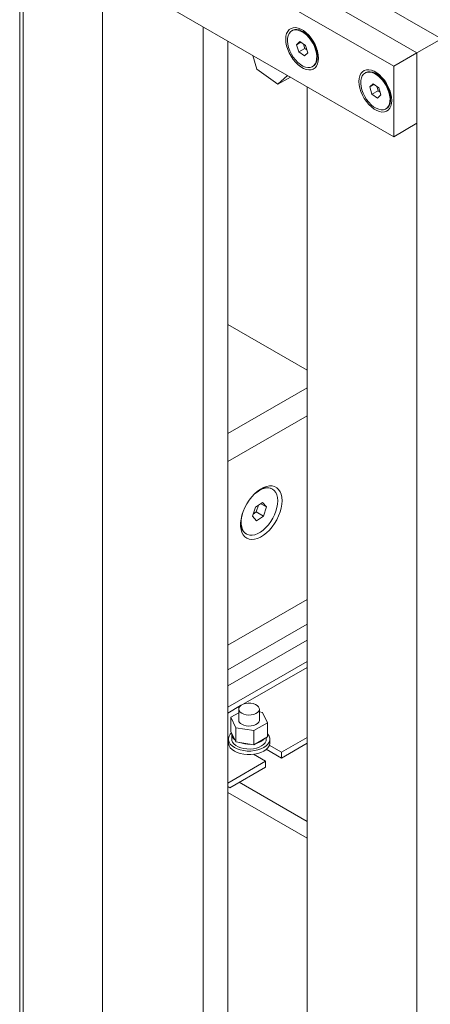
# Model space of a CAD drawing. Header units: millimetres. Extents: x 525 to 29324, y 175 to 20618.
# Tile 446 of 588: x 24625 to 24863, y 11799 to 12369. Entities that reach past the tile are written whole.
import ezdxf

# ---------------------------------------------------------------- set-up
doc = ezdxf.new("R2010")
doc.units = ezdxf.units.MM
doc.linetypes.add('SLD-Continua', pattern=[0])

msp = doc.modelspace()

# ---------------------------------------------------------------- linework, layer by layer
at = {"color": 7, "linetype": 'SLD-Continua', "lineweight": 18, "ltscale": 35}
for p, q in [((24625.24, 10821.16), (24625.24, 13493.21)), ((24627.24, 10820), (24627.24, 13492.06)), ((24673.2, 10846.53), (24673.2, 13465.53)), ((24855.28, 12350.23), (24699.72, 12440.01)), ((24841.81, 12342.45), (24686.25, 12432.24)), ((24869.42, 12358.39), (24805.78, 12395.12)), ((24686.25, 12391.4), (24841.81, 12301.62)), ((24855.28, 12350.23), (24791.64, 12386.96)), ((24731.54, 12365.27), (24731.54, 11423.44)), ((24783.13, 12363.24), (24782.78, 12363.04)), ((24792.27, 12360.83), (24789.13, 12362.65)), ((24791.79, 12361.31), (24791.62, 12361.21)), ((24745.68, 12357.1), (24745.68, 11431.6)), ((24787.49, 12356.85), (24785.53, 12354.97)), ((24788.08, 12356.44), (24785.53, 12354.97)), ((24785.53, 12354.97), (24786.82, 12350.76)), ((24790.74, 12354.53), (24787.49, 12356.85)), ((24789.57, 12355.37), (24790.35, 12352.8)), ((24792.02, 12350.32), (24790.74, 12354.53)), ((24855.28, 12350.23), (24869.42, 12358.39)), ((24760.29, 12348.67), (24762.61, 12340.86)), ((24760.29, 12348.67), (24762.61, 12340.86)), ((24760.29, 12348.67), (24762.61, 12340.86)), ((24790.35, 12352.8), (24786.82, 12350.76)), ((24786.82, 12350.76), (24790.06, 12348.44)), ((24790.06, 12348.44), (24792.02, 12350.32)), ((24790.35, 12352.8), (24791.52, 12351.96)), ((24797.61, 12347.95), (24797.61, 12351.58)), ((24797.61, 12350.82), (24797.79, 12350.92)), ((24841.81, 12342.45), (24855.28, 12350.23)), ((24855.28, 12309.4), (24855.28, 12350.23)), ((24855.28, 11451.92), (24855.28, 12350.23)), ((24794.77, 12342.25), (24795.13, 12342.46)), ((24841.81, 12301.62), (24841.81, 12342.45)), ((24762.61, 12340.86), (24774.75, 12332)), ((24762.61, 12340.86), (24774.75, 12332)), ((24762.61, 12340.86), (24774.75, 12332)), ((24774.75, 12332), (24780.29, 12337.13)), ((24774.75, 12332), (24780.29, 12337.13)), ((24774.75, 12332), (24780.29, 12337.13)), ((24825.56, 12338.76), (24825.2, 12338.55)), ((24834.7, 12336.35), (24831.56, 12338.16)), ((24834.22, 12336.83), (24834.04, 12336.73)), ((24781.96, 12336.16), (24774.75, 12332)), ((24781.96, 12336.16), (24774.75, 12332)), ((24781.96, 12336.16), (24774.75, 12332)), ((24829.92, 12332.37), (24827.96, 12330.48)), ((24830.5, 12331.95), (24827.96, 12330.48)), ((24833.16, 12330.05), (24829.92, 12332.37)), ((24791.64, 12330.58), (24791.64, 11521.32)), ((24827.96, 12330.48), (24829.24, 12326.27)), ((24832.78, 12328.31), (24829.24, 12326.27)), ((24829.24, 12326.27), (24832.48, 12323.95)), ((24832, 12330.88), (24832.78, 12328.31)), ((24832.48, 12323.95), (24834.44, 12325.84)), ((24832.78, 12328.31), (24833.94, 12327.48)), ((24834.44, 12325.84), (24833.16, 12330.05)), ((24840.04, 12323.47), (24840.04, 12327.09)), ((24840.04, 12326.33), (24840.22, 12326.43)), ((24837.2, 12317.77), (24837.55, 12317.97)), ((24841.81, 12301.62), (24855.28, 12309.4)), ((24791.64, 12166.27), (24745.68, 12192.8)), ((24791.64, 12166.27), (24745.68, 12192.8)), ((24791.64, 12166.27), (24745.68, 12192.8)), ((24791.64, 12166.27), (24745.68, 12192.8)), ((24791.64, 12166.27), (24745.68, 12192.8)), ((24791.64, 12166.27), (24745.68, 12192.8)), ((24791.64, 12166.27), (24745.68, 12192.8)), ((24791.64, 12156.11), (24745.68, 12129.59)), ((24791.64, 12156.11), (24745.68, 12129.59)), ((24791.64, 12156.11), (24745.68, 12129.59)), ((24791.64, 12139.79), (24745.68, 12113.26)), ((24791.64, 12139.79), (24745.68, 12113.26)), ((24791.64, 12139.79), (24745.68, 12113.26)), ((24771.56, 12097.26), (24771.21, 12097.46)), ((24771.56, 12097.26), (24771.21, 12097.46)), ((24771.56, 12097.26), (24771.21, 12097.46)), ((24761.79, 12086.86), (24759.99, 12081.59)), ((24761.79, 12086.86), (24759.99, 12081.59)), ((24761.79, 12086.86), (24759.99, 12081.59)), ((24765.86, 12089.53), (24761.79, 12086.86)), ((24765.86, 12089.53), (24761.79, 12086.86)), ((24765.86, 12089.53), (24761.79, 12086.86)), ((24762.24, 12084.04), (24763.61, 12088.06)), ((24762.24, 12084.04), (24763.61, 12088.06)), ((24762.24, 12084.04), (24763.61, 12088.06)), ((24764.82, 12088.85), (24768.14, 12086.94)), ((24764.82, 12088.85), (24768.14, 12086.94)), ((24764.82, 12088.85), (24768.14, 12086.94)), ((24768.14, 12086.94), (24765.86, 12089.53)), ((24768.14, 12086.94), (24765.86, 12089.53)), ((24768.14, 12086.94), (24765.86, 12089.53)), ((24766.35, 12081.67), (24768.14, 12086.94)), ((24766.35, 12081.67), (24768.14, 12086.94)), ((24766.35, 12081.67), (24768.14, 12086.94)), ((24759.99, 12081.59), (24762.27, 12078.99)), ((24759.99, 12081.59), (24762.27, 12078.99)), ((24759.99, 12081.59), (24762.27, 12078.99)), ((24760.42, 12082.84), (24762.24, 12084.04)), ((24760.42, 12082.84), (24762.24, 12084.04)), ((24760.42, 12082.84), (24762.24, 12084.04)), ((24762.24, 12084.04), (24766.35, 12081.67)), ((24762.24, 12084.04), (24766.35, 12081.67)), ((24762.24, 12084.04), (24766.35, 12081.67)), ((24762.27, 12078.99), (24766.35, 12081.67)), ((24762.27, 12078.99), (24766.35, 12081.67)), ((24762.27, 12078.99), (24766.35, 12081.67)), ((24756.21, 12071.48), (24756.57, 12071.27)), ((24756.21, 12071.48), (24756.57, 12071.27)), ((24756.21, 12071.48), (24756.57, 12071.27)), ((24791.64, 12033.38), (24745.68, 12006.85)), ((24791.64, 12019.09), (24745.68, 11992.57)), ((24791.64, 12009.8), (24745.68, 11983.27)), ((24791.64, 11997.36), (24745.68, 11970.83)), ((24791.64, 11993.97), (24754.58, 11972.58)), ((24753.16, 11971.77), (24745.68, 11967.45)), ((24752.05, 11967.67), (24747.46, 11965.02)), ((24752.05, 11969.76), (24752.05, 11963.38)), ((24764.05, 11963.38), (24764.05, 11969.76)), ((24765.81, 11967.86), (24764.05, 11968.13)), ((24768.65, 11961.75), (24765.81, 11967.86)), ((24747.46, 11965.02), (24750.3, 11958.91)), ((24747.46, 11965.02), (24747.46, 11956.86)), ((24760.89, 11957.27), (24768.65, 11961.75)), ((24768.65, 11961.75), (24768.65, 11953.58)), ((24747.46, 11956.86), (24750.3, 11950.74)), ((24748.05, 11955.22), (24748.05, 11952.36)), ((24750.3, 11958.91), (24760.89, 11957.27)), ((24750.3, 11958.91), (24750.3, 11950.74)), ((24760.89, 11957.27), (24760.89, 11949.1)), ((24746.05, 11952.36), (24746.05, 11950.32)), ((24750.3, 11950.74), (24760.89, 11949.1)), ((24760.89, 11949.1), (24768.65, 11953.58)), ((24768.05, 11952.36), (24768.05, 11953.23)), ((24769.78, 11948.85), (24776.79, 11944.81)), ((24770.05, 11950.32), (24770.05, 11952.36)), ((24791.64, 11953.38), (24776.79, 11944.81)), ((24791.64, 11949.96), (24776.79, 11941.39)), ((24767.6, 11939.5), (24760.59, 11943.55)), ((24760.72, 11943.47), (24761.33, 11943.65)), ((24768.01, 11946.45), (24776.79, 11941.39)), ((24776.79, 11944.81), (24776.79, 11941.39)), ((24767.6, 11939.5), (24745.68, 11926.85)), ((24767.6, 11939.5), (24767.6, 11936.08)), ((24767.6, 11936.08), (24746.91, 11924.14)), ((24752.4, 11927.31), (24791.64, 11904.66)), ((24752.4, 11927.31), (24791.64, 11904.66)), ((24746.91, 11924.14), (24745.68, 11924.85)), ((24746.91, 11924.14), (24745.68, 11924.85)), ((24745.68, 11921.39), (24791.64, 11894.86))]:
    msp.add_line(p, q, dxfattribs=at)
at = {"color": 7, "linetype": 'SLD-Continua', "lineweight": 18, "ltscale": 35, "flags": 128}
for points in [[(24798.28, 12347.16), (24798.15, 12349.04), (24797.76, 12351.02), (24797.13, 12353.05), (24796.28, 12355.06), (24795.21, 12357.01), (24793.97, 12358.83), (24792.59, 12360.49), (24791.11, 12361.94), (24789.56, 12363.13), (24787.99, 12364.04), (24786.44, 12364.63), (24784.96, 12364.9), (24783.58, 12364.83), (24782.34, 12364.44), (24781.28, 12363.72), (24780.42, 12362.69), (24779.79, 12361.4), (24779.4, 12359.86), (24779.27, 12358.13), (24779.4, 12356.25), (24779.79, 12354.27), (24780.42, 12352.25), (24781.28, 12350.23), (24782.34, 12348.29), (24783.58, 12346.46), (24784.96, 12344.8), (24786.44, 12343.35), (24787.99, 12342.16), (24789.56, 12341.25), (24791.11, 12340.66), (24792.59, 12340.39), (24793.97, 12340.46), (24795.21, 12340.86), (24796.28, 12341.58), (24797.13, 12342.6), (24797.76, 12343.89), (24798.15, 12345.43), (24798.28, 12347.16)], [(24780.35, 12358.68), (24780.66, 12360.18), (24781.21, 12361.44), (24781.99, 12362.44), (24782.98, 12363.15), (24784.14, 12363.53), (24785.44, 12363.58), (24786.85, 12363.3), (24788.31, 12362.7), (24789.79, 12361.79), (24791.24, 12360.6), (24792.61, 12359.17), (24793.87, 12357.55), (24794.97, 12355.77), (24795.88, 12353.9), (24796.58, 12351.99), (24797.04, 12350.1), (24797.25, 12348.29), (24797.2, 12346.61), (24796.9, 12345.11), (24796.34, 12343.85), (24795.56, 12342.85), (24794.58, 12342.15), (24793.41, 12341.76), (24792.11, 12341.71), (24790.7, 12341.99), (24789.24, 12342.59), (24787.76, 12343.5), (24786.31, 12344.69), (24784.94, 12346.12), (24783.68, 12347.75), (24782.58, 12349.52), (24781.67, 12351.39), (24780.97, 12353.3), (24780.51, 12355.19), (24780.3, 12357), (24780.35, 12358.68)], [(24783.13, 12363.24), (24783.33, 12363.35), (24784.49, 12363.73), (24785.8, 12363.79), (24787.2, 12363.51), (24788.67, 12362.9), (24790.14, 12361.99), (24791.59, 12360.81), (24792.96, 12359.38), (24794.22, 12357.75), (24795.32, 12355.97), (24796.24, 12354.1), (24796.93, 12352.2), (24797.39, 12350.31), (24797.6, 12348.49), (24797.55, 12346.82), (24797.25, 12345.32), (24796.7, 12344.05), (24795.92, 12343.05), (24795.13, 12342.46)], [(24791.64, 12361.53), (24791.12, 12361.53), (24791.08, 12361.52)], [(24797.61, 12350.2), (24797.77, 12350.44), (24797.86, 12350.61)], [(24840.71, 12322.67), (24840.58, 12324.56), (24840.19, 12326.54), (24839.56, 12328.56), (24838.7, 12330.57), (24837.64, 12332.52), (24836.4, 12334.35), (24835.02, 12336.01), (24833.54, 12337.45), (24831.99, 12338.64), (24830.42, 12339.55), (24828.87, 12340.15), (24827.38, 12340.41), (24826, 12340.35), (24824.77, 12339.95), (24823.7, 12339.23), (24822.84, 12338.21), (24822.21, 12336.91), (24821.83, 12335.38), (24821.7, 12333.64), (24821.83, 12331.76), (24822.21, 12329.78), (24822.84, 12327.76), (24823.7, 12325.75), (24824.77, 12323.8), (24826, 12321.97), (24827.38, 12320.31), (24828.87, 12318.87), (24830.42, 12317.67), (24831.99, 12316.77), (24833.54, 12316.17), (24835.02, 12315.91), (24836.4, 12315.97), (24837.64, 12316.37), (24838.7, 12317.09), (24839.56, 12318.11), (24840.19, 12319.41), (24840.58, 12320.94), (24840.71, 12322.67)], [(24822.78, 12334.19), (24823.08, 12335.69), (24823.63, 12336.96), (24824.41, 12337.96), (24825.4, 12338.66), (24826.57, 12339.04), (24827.87, 12339.1), (24829.28, 12338.82), (24830.74, 12338.21), (24832.22, 12337.3), (24833.67, 12336.12), (24835.04, 12334.69), (24836.29, 12333.06), (24837.4, 12331.28), (24838.31, 12329.41), (24839.01, 12327.5), (24839.47, 12325.62), (24839.67, 12323.8), (24839.63, 12322.12), (24839.32, 12320.63), (24838.77, 12319.36), (24837.99, 12318.36), (24837, 12317.66), (24835.84, 12317.28), (24834.53, 12317.22), (24833.13, 12317.5), (24831.67, 12318.11), (24830.19, 12319.02), (24828.74, 12320.2), (24827.37, 12321.63), (24826.11, 12323.26), (24825.01, 12325.03), (24824.1, 12326.91), (24823.4, 12328.81), (24822.94, 12330.7), (24822.73, 12332.52), (24822.78, 12334.19)], [(24825.56, 12338.76), (24825.76, 12338.86), (24826.92, 12339.25), (24828.22, 12339.3), (24829.63, 12339.02), (24831.09, 12338.42), (24832.57, 12337.51), (24834.02, 12336.32), (24835.39, 12334.89), (24836.65, 12333.26), (24837.75, 12331.49), (24838.66, 12329.62), (24839.36, 12327.71), (24839.82, 12325.82), (24840.03, 12324.01), (24839.98, 12322.33), (24839.68, 12320.83), (24839.12, 12319.57), (24838.34, 12318.57), (24837.55, 12317.97)], [(24833.99, 12337.05), (24833.55, 12337.04), (24833.51, 12337.04)], [(24840.04, 12325.71), (24840.2, 12325.95), (24840.29, 12326.13)], [(24777.14, 12090.59), (24777.01, 12092.54), (24776.63, 12094.29), (24776, 12095.82), (24775.15, 12097.1), (24774.07, 12098.08), (24772.81, 12098.76), (24771.38, 12099.11), (24769.82, 12099.14), (24768.16, 12098.84), (24766.44, 12098.21), (24764.68, 12097.27), (24762.94, 12096.04), (24761.24, 12094.55), (24759.63, 12092.83), (24758.13, 12090.91), (24756.78, 12088.83), (24755.61, 12086.65), (24754.64, 12084.4), (24753.9, 12082.13), (24753.39, 12079.9), (24753.14, 12077.75), (24753.14, 12075.72), (24753.39, 12073.87), (24753.9, 12072.22), (24754.64, 12070.81), (24755.61, 12069.68), (24756.78, 12068.85), (24758.13, 12068.33), (24759.63, 12068.14), (24761.24, 12068.28), (24762.94, 12068.75), (24764.68, 12069.53), (24766.44, 12070.62), (24768.16, 12071.98), (24769.82, 12073.59), (24771.38, 12075.42), (24772.81, 12077.42), (24774.07, 12079.56), (24775.15, 12081.78), (24776, 12084.04), (24776.63, 12086.3), (24777.01, 12088.5), (24777.14, 12090.59)], [(24777.14, 12090.59), (24777.01, 12092.54), (24776.63, 12094.29), (24776, 12095.82), (24775.15, 12097.1), (24774.07, 12098.08), (24772.81, 12098.76), (24771.38, 12099.11), (24769.82, 12099.14), (24768.16, 12098.84), (24766.44, 12098.21), (24764.68, 12097.27), (24762.94, 12096.04), (24761.24, 12094.55), (24759.63, 12092.83), (24758.13, 12090.91), (24756.78, 12088.83), (24755.61, 12086.65), (24754.64, 12084.4), (24753.9, 12082.13), (24753.39, 12079.9), (24753.14, 12077.75), (24753.14, 12075.72), (24753.39, 12073.87), (24753.9, 12072.22), (24754.64, 12070.81), (24755.61, 12069.68), (24756.78, 12068.85), (24758.13, 12068.33), (24759.63, 12068.14), (24761.24, 12068.28), (24762.94, 12068.75), (24764.68, 12069.53), (24766.44, 12070.62), (24768.16, 12071.98), (24769.82, 12073.59), (24771.38, 12075.42), (24772.81, 12077.42), (24774.07, 12079.56), (24775.15, 12081.78), (24776, 12084.04), (24776.63, 12086.3), (24777.01, 12088.5), (24777.14, 12090.59)], [(24777.14, 12090.59), (24777.01, 12092.54), (24776.63, 12094.29), (24776, 12095.82), (24775.15, 12097.1), (24774.07, 12098.08), (24772.81, 12098.76), (24771.38, 12099.11), (24769.82, 12099.14), (24768.16, 12098.84), (24766.44, 12098.21), (24764.68, 12097.27), (24762.94, 12096.04), (24761.24, 12094.55), (24759.63, 12092.83), (24758.13, 12090.91), (24756.78, 12088.83), (24755.61, 12086.65), (24754.64, 12084.4), (24753.9, 12082.13), (24753.39, 12079.9), (24753.14, 12077.75), (24753.14, 12075.72), (24753.39, 12073.87), (24753.9, 12072.22), (24754.64, 12070.81), (24755.61, 12069.68), (24756.78, 12068.85), (24758.13, 12068.33), (24759.63, 12068.14), (24761.24, 12068.28), (24762.94, 12068.75), (24764.68, 12069.53), (24766.44, 12070.62), (24768.16, 12071.98), (24769.82, 12073.59), (24771.38, 12075.42), (24772.81, 12077.42), (24774.07, 12079.56), (24775.15, 12081.78), (24776, 12084.04), (24776.63, 12086.3), (24777.01, 12088.5), (24777.14, 12090.59)], [(24759.68, 12092.89), (24761.07, 12094.29), (24762.66, 12095.6), (24764.28, 12096.64), (24765.9, 12097.39), (24767.47, 12097.83), (24768.97, 12097.96), (24770.35, 12097.76), (24771.58, 12097.25), (24772.63, 12096.43), (24773.49, 12095.33), (24774.12, 12093.97), (24774.52, 12092.38), (24774.67, 12090.6), (24774.58, 12088.67), (24774.23, 12086.64), (24773.65, 12084.56), (24772.85, 12082.46), (24771.84, 12080.41), (24770.64, 12078.45), (24769.3, 12076.63), (24767.83, 12074.98), (24766.27, 12073.55), (24764.66, 12072.38), (24763.04, 12071.48), (24761.44, 12070.88), (24759.9, 12070.59), (24758.46, 12070.63), (24757.15, 12070.99), (24756, 12071.65), (24755.05, 12072.61), (24754.3, 12073.85), (24753.78, 12075.33), (24753.51, 12077.02), (24753.48, 12078.87), (24753.7, 12080.86), (24754.16, 12082.92), (24754.41, 12083.75)], [(24759.68, 12092.89), (24761.07, 12094.29), (24762.66, 12095.6), (24764.28, 12096.64), (24765.9, 12097.39), (24767.47, 12097.83), (24768.97, 12097.96), (24770.35, 12097.76), (24771.58, 12097.25), (24772.63, 12096.43), (24773.49, 12095.33), (24774.12, 12093.97), (24774.52, 12092.38), (24774.67, 12090.6), (24774.58, 12088.67), (24774.23, 12086.64), (24773.65, 12084.56), (24772.85, 12082.46), (24771.84, 12080.41), (24770.64, 12078.45), (24769.3, 12076.63), (24767.83, 12074.98), (24766.27, 12073.55), (24764.66, 12072.38), (24763.04, 12071.48), (24761.44, 12070.88), (24759.9, 12070.59), (24758.46, 12070.63), (24757.15, 12070.99), (24756, 12071.65), (24755.05, 12072.61), (24754.3, 12073.85), (24753.78, 12075.33), (24753.51, 12077.02), (24753.48, 12078.87), (24753.7, 12080.86), (24754.16, 12082.92), (24754.41, 12083.75)], [(24759.68, 12092.89), (24761.07, 12094.29), (24762.66, 12095.6), (24764.28, 12096.64), (24765.9, 12097.39), (24767.47, 12097.83), (24768.97, 12097.96), (24770.35, 12097.76), (24771.58, 12097.25), (24772.63, 12096.43), (24773.49, 12095.33), (24774.12, 12093.97), (24774.52, 12092.38), (24774.67, 12090.6), (24774.58, 12088.67), (24774.23, 12086.64), (24773.65, 12084.56), (24772.85, 12082.46), (24771.84, 12080.41), (24770.64, 12078.45), (24769.3, 12076.63), (24767.83, 12074.98), (24766.27, 12073.55), (24764.66, 12072.38), (24763.04, 12071.48), (24761.44, 12070.88), (24759.9, 12070.59), (24758.46, 12070.63), (24757.15, 12070.99), (24756, 12071.65), (24755.05, 12072.61), (24754.3, 12073.85), (24753.78, 12075.33), (24753.51, 12077.02), (24753.48, 12078.87), (24753.7, 12080.86), (24754.16, 12082.92), (24754.41, 12083.75)], [(24753.81, 11967.31), (24755, 11966.78), (24756.38, 11966.44), (24757.86, 11966.3), (24759.36, 11966.38), (24760.78, 11966.68), (24762.02, 11967.16), (24763.01, 11967.81), (24763.7, 11968.59), (24764.03, 11969.43), (24763.98, 11970.3), (24763.56, 11971.14), (24762.79, 11971.88), (24761.73, 11972.5), (24760.43, 11972.94), (24758.99, 11973.18), (24757.49, 11973.21), (24756.02, 11973.02), (24754.68, 11972.62), (24753.55, 11972.05), (24752.71, 11971.33), (24752.2, 11970.52), (24752.05, 11969.65), (24752.29, 11968.79), (24752.89, 11968), (24753.81, 11967.31)], [(24753.81, 11960.94), (24755, 11960.4), (24756.38, 11960.06), (24757.86, 11959.92), (24759.36, 11960), (24760.78, 11960.3), (24762.02, 11960.79), (24763.01, 11961.44), (24763.7, 11962.21), (24764.03, 11963.06), (24764.05, 11963.38)], [(24747.85, 11956.01), (24747.18, 11955.29), (24746.46, 11954.15), (24746.1, 11952.96), (24746.1, 11951.76), (24746.46, 11950.57), (24747.18, 11949.43), (24748.22, 11948.39), (24749.57, 11947.46), (24751.17, 11946.69), (24752.98, 11946.08), (24754.95, 11945.67), (24757.01, 11945.46), (24759.1, 11945.46), (24761.16, 11945.67), (24763.12, 11946.08), (24764.93, 11946.69), (24766.54, 11947.46), (24767.88, 11948.39), (24768.93, 11949.43), (24769.64, 11950.57), (24770.01, 11951.76), (24770.01, 11952.96), (24769.64, 11954.15), (24768.93, 11955.29), (24768.65, 11955.61)], [(24746.05, 11950.32), (24746.1, 11949.71), (24746.46, 11948.52), (24747.18, 11947.39), (24748.22, 11946.34), (24749.57, 11945.42), (24751.17, 11944.64), (24752.98, 11944.04), (24754.95, 11943.63), (24757.01, 11943.42), (24759.1, 11943.42), (24761.16, 11943.63), (24763.12, 11944.04), (24764.93, 11944.64), (24766.54, 11945.42), (24767.88, 11946.34), (24768.93, 11947.39), (24769.64, 11948.52), (24770.01, 11949.71), (24770.05, 11950.32)], [(24748.05, 11952.36), (24748.13, 11951.64), (24748.54, 11950.58), (24749.29, 11949.58), (24750.35, 11948.68), (24751.68, 11947.91), (24753.24, 11947.3), (24754.96, 11946.87), (24756.8, 11946.63), (24758.68, 11946.6), (24760.54, 11946.77), (24762.31, 11947.14), (24763.94, 11947.69), (24765.35, 11948.41), (24766.5, 11949.27), (24767.35, 11950.24), (24767.88, 11951.28), (24768.05, 11952.36)]]:
    msp.add_lwpolyline(points, dxfattribs=at)
at = {"color": 7, "linetype": 'SLD-Continua', "lineweight": 18, "ltscale": 1225}
for centre, radius, start, end in [((24768.15, 12090.96), 7.18, 64.7649, 121.5459), ((24768.15, 12090.96), 7.18, 64.7649, 121.5459), ((24768.15, 12090.96), 7.18, 64.7649, 121.5459), ((24760.45, 12077.45), 7.33, 179.0691, 234.6554), ((24760.45, 12077.45), 7.33, 179.0691, 234.6554), ((24760.45, 12077.45), 7.33, 179.0691, 234.6554), ((24754.93, 11963.6), 2.89, 184.2098, 247.1238), ((24752.32, 11955.4), 4.26, 178.1084, 231.6994), ((24757.95, 11965.14), 15.7, 250.0027, 272.4155), ((24760.37, 11958.97), 9.17, 283.8487, 316.1337)]:
    msp.add_arc(centre, radius, start, end, dxfattribs=at)

doc.saveas('drawing.dxf')
